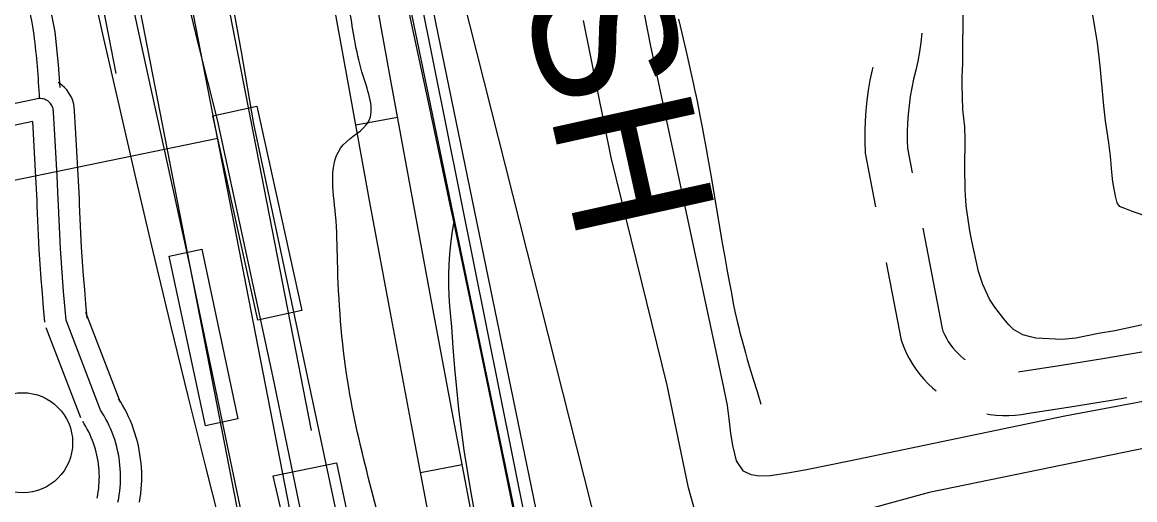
# Model space of a CAD drawing. Extents: x 3477039 to 3515015, y 546746 to 572297.
# Drawn here: x 3492444 to 3493230, y 568116 to 568454 of the extents above; entities that cross this region are included whole.
import ezdxf

# ---------------------------------------------------------------- set-up
doc = ezdxf.new("R2010")
doc.units = 0
for name, color, linetype in [('V-BLDG-OTLN', 7, 'Continuous'), ('V-DOMW-TANK', 7, 'Continuous'), ('V-RAIL-TRAK', 7, 'Continuous'), ('V-ROAD-CNTR', 7, 'Continuous'), ('V-SITE-OTLN', 7, 'Continuous'), ('V-SITE-VEGE', 7, 'Continuous'), ('V-TOPO-BNDY', 7, 'Continuous'), ('V-TOPO-GNAM-IDEN', 7, 'Continuous'), ('V-TOPO-SHOR', 7, 'Continuous'), ('V-UTIL-LINE', 7, 'Continuous')]:
    doc.layers.add(name, color=color, linetype=linetype)

msp = doc.modelspace()

# ---------------------------------------------------------------- linework, layer by layer
at = {"layer": 'V-BLDG-OTLN'}
for points in [[(3492609.77, 568394.23), (3492641.65, 568249.52), (3492610.68, 568242.69), (3492578.8, 568387.4)], [(3492570.94, 568292.96), (3492596.47, 568173.03), (3492573.51, 568168.14), (3492547.98, 568288.08)], [(3492621.46, 568132.57), (3492666.16, 568141.91), (3492675.73, 568096.07), (3492632.01, 568086.93)]]:
    msp.add_lwpolyline(points, close=True, dxfattribs=at)
at = {"layer": 'V-DOMW-TANK'}
msp.add_circle((3492444.26, 568156.05), 35.4, dxfattribs=at)
at = {"layer": 'V-RAIL-TRAK'}
for points in [[(3492526.64, 568964.91), (3492526.08, 568947.09), (3492525.72, 568929.27), (3492525.59, 568911.45), (3492525.68, 568893.62), (3492525.98, 568875.79), (3492526.51, 568857.98), (3492527.25, 568840.16), (3492528.21, 568822.36), (3492529.4, 568804.58), (3492530.79, 568786.81), (3492541.09, 568736.31), (3492551.19, 568685.77), (3492561.09, 568635.19), (3492570.79, 568584.58), (3492580.28, 568533.92), (3492589.58, 568483.23), (3492598.67, 568432.5), (3492607.56, 568381.73)], [(3492487.35, 568624.68), (3492530.92, 568424.51), (3492561.94, 568282.82), (3492621.1, 567999.04)], [(3492489.42, 568496.58), (3492500.88, 568445.21), (3492512.54, 568393.89), (3492524.39, 568342.61), (3492536.45, 568291.39), (3492548.71, 568240.2), (3492561.17, 568189.07), (3492573.83, 568137.99), (3492586.69, 568086.95)], [(3492715.47, 568469.62), (3492730.95, 568396.98), (3492746.3, 568324.33), (3492749, 568311.46), (3492761.53, 568251.65), (3492776.64, 568178.94), (3492791.63, 568106.2)], [(3492582.04, 568384.45), (3492575.12, 568411.58), (3492568.41, 568438.75), (3492561.91, 568465.98)], [(3492693.21, 567854.3), (3492621.19, 568203.29), (3492582.04, 568384.45)], [(3492607.56, 568381.73), (3492690.35, 567991.42), (3492724.9, 567842.89)], [(3492763.8, 568107.72), (3492761.15, 568122.08), (3492758.72, 568136.48), (3492756.5, 568150.91), (3492754.5, 568165.38), (3492752.72, 568179.87), (3492751.15, 568194.39), (3492749.8, 568208.93), (3492748.67, 568223.48), (3492747.75, 568238.06), (3492746.89, 568245.37), (3492746.24, 568252.71), (3492745.82, 568260.07), (3492745.61, 568267.44), (3492745.63, 568274.81), (3492745.86, 568282.17), (3492746.32, 568289.53), (3492746.99, 568296.87), (3492747.89, 568304.18), (3492749, 568311.46)]]:
    msp.add_lwpolyline(points, dxfattribs=at)
at = {"layer": 'V-ROAD-CNTR'}
for p, q in [((3492679.82, 568380.98), (3492709.33, 568386.37)), ((3492725.54, 568135.09), (3492755.02, 568140.69))]:
    msp.add_line(p, q, dxfattribs=at)
for points in [[(3492908.23, 567548.4), (3492471.07, 569658.03), (3492375.57, 570100.45), (3492323.45, 570359.93)], [(3492530.23, 569464), (3492679.29, 568729.53), (3492910.66, 567605.24)], [(3492388.59, 568974.08), (3492389.92, 568934.05), (3492394.64, 568888.87), (3492402.98, 568853.97), (3492411.41, 568817.83), (3492425.18, 568749.93), (3492436.35, 568681.43), (3492441.36, 568637.21), (3492445.96, 568593.28), (3492449.78, 568554.5), (3492453.56, 568516.45), (3492460.09, 568482.31), (3492466.99, 568446.83), (3492469.35, 568423.4), (3492470.55, 568407.33)], [(3492651.76, 567823.26), (3492473.24, 568741.31)], [(3492687.33, 567830.17), (3492514.09, 568721.09)], [(3492648.4, 568164.68), (3492539.26, 568725.98)], [(3492510.33, 568417.18), (3492453.53, 568709.31)], [(3492734.23, 568089.37), (3492719.16, 568168.71), (3492704.27, 568248.08), (3492689.58, 568327.49), (3492675.08, 568406.93), (3492660.83, 568486.05)], [(3492763.69, 568095), (3492748.64, 568174.27), (3492733.77, 568253.57), (3492719.09, 568332.91), (3492704.6, 568412.28), (3492690.23, 568492.04)], [(3492907.88, 568455.79), (3492910.23, 568445.79), (3492913.7, 568430.79), (3492917.13, 568415.77), (3492918.25, 568410.74), (3492919.3, 568405.86), (3492920.3, 568401.12), (3492921.25, 568396.53), (3492923.03, 568387.63), (3492924.64, 568379.27), (3492926.1, 568371.42), (3492927.43, 568364.06), (3492928.66, 568357.15), (3492930.9, 568344.18), (3492938.59, 568298.75), (3492940.56, 568287.4), (3492942.08, 568278.89), (3492943.24, 568272.52)], [(3493080.04, 568445.88), (3493080.04, 568445.85), (3493079.26, 568439.22), (3493078.26, 568432.62), (3493077.03, 568426.05), (3493075.59, 568419.65), (3493074.02, 568413.2), (3493072.76, 568407.07), (3493071.7, 568400.9), (3493070.86, 568394.71), (3493070.23, 568388.49), (3493069.81, 568382.25), (3493069.61, 568375.99), (3493069.63, 568369.74), (3493069.83, 568364.38), (3493073.13, 568347.11)], [(3493045.22, 568421.72), (3493044.75, 568419.78), (3493043.27, 568412.64), (3493042.04, 568405.46), (3493041.06, 568398.24), (3493040.33, 568390.99), (3493039.85, 568383.72), (3493039.61, 568376.44), (3493039.63, 568369.15), (3493039.93, 568360.99), (3493047.22, 568322.86)], [(3492481.04, 568389.69), (3492481.05, 568391.24), (3492480.85, 568393.48), (3492480.44, 568395.7), (3492479.83, 568397.87), (3492479.03, 568399.97), (3492478.03, 568401.99), (3492476.84, 568403.92), (3492475.49, 568405.72), (3492473.97, 568407.39), (3492472.31, 568408.9), (3492470.51, 568410.27), (3492469.41, 568410.95)], [(3492456.09, 568399.49), (3490330.28, 567954.34)], [(3492466.04, 568389.74), (3492466.05, 568390.6), (3492465.97, 568391.46), (3492465.82, 568392.31), (3492465.58, 568393.14), (3492465.27, 568393.95), (3492464.89, 568394.72), (3492464.44, 568395.45), (3492463.92, 568396.14), (3492463.34, 568396.78), (3492462.7, 568397.36), (3492462.01, 568397.88), (3492461.28, 568398.34), (3492460.51, 568398.72), (3492459.7, 568399.03), (3492458.87, 568399.27), (3492458.03, 568399.43), (3492457.17, 568399.51), (3492456.3, 568399.51), (3492456.09, 568399.49)], [(3492484.48, 568328.83), (3492483.65, 568345.51), (3492482.74, 568362.22), (3492481.76, 568378.91), (3492481.01, 568390.69)], [(3492451.56, 568383.22), (3491896.22, 568266.93)], [(3492454.51, 568327.35), (3492453.69, 568343.96), (3492451.56, 568383.22)], [(3492469.49, 568328.09), (3492468.67, 568344.73), (3492467.77, 568361.37), (3492466.79, 568378), (3492466.04, 568389.74)], [(3492460.12, 568241.33), (3492459.16, 568251.53), (3492458.27, 568261.79), (3492457.46, 568272.06), (3492456.74, 568282.34), (3492456.09, 568292.62), (3492455.53, 568302.9), (3492455.04, 568313.19), (3492454.64, 568323.47), (3492454.5, 568327.59)], [(3492475.05, 568242.74), (3492474.1, 568252.88), (3492473.22, 568263.03), (3492472.42, 568273.18), (3492471.7, 568283.34), (3492471.07, 568293.5), (3492470.51, 568303.67), (3492470.03, 568313.84), (3492469.63, 568324.01), (3492469.49, 568328.09)], [(3492489.99, 568244.15), (3492489.03, 568254.23), (3492488.17, 568264.26), (3492487.38, 568274.29), (3492486.67, 568284.34), (3492486.04, 568294.38), (3492485.49, 568304.43), (3492485.01, 568314.48), (3492484.62, 568324.56), (3492484.49, 568328.6)], [(3493080.64, 568307.82), (3493094.21, 568236.87), (3493094.89, 568235.07), (3493096, 568232.54), (3493097.26, 568230.09), (3493098.66, 568227.71), (3493100.2, 568225.41), (3493101.86, 568223.21), (3493103.65, 568221.11), (3493105.56, 568219.11), (3493107.58, 568217.23), (3493109.7, 568215.47), (3493110.49, 568214.89)], [(3493054.74, 568283.57), (3493065.23, 568228.73), (3493067.1, 568223.73), (3493068.91, 568219.63), (3493070.97, 568215.63), (3493073.24, 568211.75), (3493075.74, 568208.02), (3493078.45, 568204.43), (3493081.37, 568201.01), (3493084.47, 568197.76), (3493087.75, 568194.7), (3493089.97, 568192.86)], [(3492943.24, 568272.52), (3492945.04, 568262.96), (3492946.91, 568253.42), (3492947.83, 568248.97), (3492948.74, 568244.81), (3492949.64, 568240.92), (3492950.52, 568237.29), (3492951.37, 568233.89), (3492952.19, 568230.71), (3492953.78, 568224.76), (3492955.22, 568219.56), (3492956.52, 568215.03), (3492958.87, 568207.09), (3492960.67, 568201.15), (3492963.43, 568192.22), (3492966.21, 568183.28)], [(3492499.44, 568179.16), (3492475.05, 568242.74)], [(3492513.45, 568184.53), (3492489.06, 568248.11)], [(3492485.44, 568173.78), (3492461.05, 568237.37)], [(3493148.34, 568206.18), (3493149.37, 568206.36), (3493178.7, 568210.89), (3493207.79, 568215.6), (3493236.86, 568220.52), (3493247.03, 568222.31)], [(3492526.97, 568114.04), (3492527.46, 568117.08), (3492527.87, 568120.14), (3492528.18, 568123.22), (3492528.39, 568126.3), (3492528.51, 568129.38), (3492528.54, 568132.46), (3492528.47, 568135.55), (3492528.31, 568138.63), (3492528.06, 568141.71), (3492527.71, 568144.77), (3492527.27, 568147.83), (3492526.74, 568150.87), (3492526.11, 568153.89), (3492525.4, 568156.9), (3492524.59, 568159.87), (3492523.69, 568162.83), (3492522.7, 568165.75), (3492521.63, 568168.64), (3492520.46, 568171.5), (3492519.21, 568174.33), (3492517.88, 568177.11), (3492516.46, 568179.85), (3492514.96, 568182.55), (3492513.39, 568185.18), (3492512.1, 568187.2)], [(3493125.95, 568176.45), (3493127.98, 568176.1), (3493132.45, 568175.58), (3493136.93, 568175.32), (3493141.43, 568175.31), (3493145.92, 568175.57), (3493150.38, 568176.09), (3493154.24, 568176.76), (3493183.38, 568181.26), (3493212.69, 568186), (3493224.89, 568188.07)], [(3492511.7, 568114.08), (3492512.2, 568116.67), (3492512.62, 568119.26), (3492512.97, 568121.87), (3492513.23, 568124.49), (3492513.41, 568127.11), (3492513.51, 568129.74), (3492513.54, 568132.37), (3492513.48, 568135), (3492513.35, 568137.63), (3492513.13, 568140.25), (3492512.83, 568142.86), (3492512.46, 568145.47), (3492512, 568148.06), (3492511.47, 568150.63), (3492510.86, 568153.19), (3492510.17, 568155.73), (3492509.41, 568158.25), (3492508.56, 568160.74), (3492507.65, 568163.2), (3492506.66, 568165.64), (3492505.59, 568168.04), (3492504.45, 568170.42), (3492503.24, 568172.75), (3492501.96, 568175.05), (3492500.62, 568177.31), (3492499.44, 568179.16)], [(3492496.97, 568116.94), (3492497.43, 568119.29), (3492497.78, 568121.44), (3492498.06, 568123.6), (3492498.28, 568125.76), (3492498.43, 568127.93), (3492498.52, 568130.1), (3492498.54, 568132.28), (3492498.49, 568134.45), (3492498.38, 568136.62), (3492498.2, 568138.79), (3492497.95, 568140.95), (3492497.64, 568143.1), (3492497.27, 568145.24), (3492496.83, 568147.37), (3492496.32, 568149.49), (3492495.75, 568151.58), (3492495.12, 568153.66), (3492494.43, 568155.72), (3492493.67, 568157.76), (3492492.85, 568159.78), (3492491.97, 568161.76), (3492491.03, 568163.72), (3492490.03, 568165.65), (3492488.97, 568167.55), (3492487.85, 568169.44), (3492486.78, 568171.11)]]:
    msp.add_lwpolyline(points, dxfattribs=at)
for points in [[(3491579.6, 569254.35), (3491667.01, 569269.03), (3491718.32, 569278.02), (3491793.75, 569293.4), (3491920.6, 569320.95), (3492030.57, 569343.89), (3492125.13, 569362.51), (3492192.9, 569368.55), (3492235.88, 569366.95), (3492272.52, 569342.41), (3492292.57, 569312.29), (3492304.92, 569262.34), (3492318.61, 569198.06), (3492341.92, 569119.55), (3492352.38, 569056.84), (3492369.42, 569011.23), (3492379.82, 568886.34), (3492396.75, 568814.64), (3492421.49, 568679.38), (3492431.04, 568591.76), (3492438.7, 568514.3), (3492452.13, 568444.64), (3492456.09, 568399.49)], [(3493000.04, 566579.94), (3492996.11, 566622.05), (3492989.19, 566722.22), (3492984.25, 566844.91), (3492980.65, 566953.26), (3492975.9, 567048.15), (3492957.07, 567118.8), (3492914.04, 567185.01), (3492892.99, 567238.74), (3492889.41, 567288.82), (3492887.18, 567347.49), (3492875.49, 567416.24), (3492810.71, 567535.67), (3492779.34, 567672.11), (3492739.4, 567901.58), (3492708.5, 568055.83), (3492674.14, 568199.46), (3492666.89, 568284.5), (3492665.5, 568317.36), (3492670.97, 568366.84), (3492688.81, 568383.2), (3492685, 568415.72), (3492676.12, 568458.5), (3492655.46, 568583.93), (3492629.81, 568700.38), (3492601.52, 568815.73), (3492587.56, 568932.67), (3492578.26, 568956.66), (3492546.87, 569012.64), (3492486.9, 569024), (3492420.77, 569019.5), (3492376.84, 568985.7), (3492366.47, 568942.59), (3492322.34, 568913.66), (3492305.53, 568884.42), (3492308.1, 568835.27), (3492309.87, 568804.87), (3492301.91, 568745.04), (3492245.29, 568717.53), (3492209.87, 568701.65), (3492159.24, 568699.51)]]:
    msp.add_spline(points, degree=3, dxfattribs=at)
at = {"layer": 'V-SITE-OTLN'}
msp.add_lwpolyline([(3490066.48, 568622.94), (3490118.35, 568640.21), (3490267.31, 568666.81), (3490336.04, 568683.55), (3490336.97, 568700.03), (3490327.08, 568731.24), (3490279.72, 568726.2), (3490236.31, 568966.12), (3490537, 569035.54), (3491015.21, 569145.93), (3491164.78, 569180.46), (3492317.3, 569418.11), (3492351.12, 569428.67), (3492400.33, 569493.54), (3492521.44, 569524.18), (3492534.43, 569497.03), (3492542.69, 569453.29), (3492555.54, 569418.68), (3492735.04, 568551.82), (3492906.77, 567872.05), (3492938.36, 567735.96)], dxfattribs=at)
at = {"layer": 'V-SITE-VEGE'}
for points in [[(3493247.02, 568241.92), (3493216.35, 568235.22), (3493204.76, 568233.36), (3493188.73, 568230.15), (3493179.07, 568229.11), (3493160.59, 568230.06), (3493156.74, 568230.91), (3493151.23, 568232.32), (3493144.63, 568236.23), (3493141.34, 568239.56), (3493137.78, 568243.72), (3493131.49, 568252.04), (3493127.66, 568257.58), (3493123.04, 568268.09), (3493120.06, 568277.21), (3493114.96, 568299.87), (3493113.9, 568305.95), (3493111.25, 568323.62), (3493110.5, 568334.94), (3493110.32, 568350.94), (3493110.45, 568370.53), (3493110.23, 568379.63), (3493108.93, 568391.78), (3493108.49, 568409.16), (3493108.53, 568415.23), (3493108.86, 568424.33), (3493109.13, 568465.71)], [(3493199.6, 568464.03), (3493202.27, 568448.84), (3493203.86, 568438.9), (3493205.69, 568422.61), (3493208.27, 568394.45), (3493209.58, 568383.69), (3493211.96, 568368.22), (3493213, 568358.83), (3493214.04, 568347.52), (3493214.82, 568340.62), (3493216.69, 568330.4), (3493217.76, 568325.7), (3493219.4, 568323.48), (3493223.25, 568322.08), (3493227.93, 568320.12), (3493237.29, 568316.75)]]:
    msp.add_lwpolyline(points, dxfattribs=at)
at = {"layer": 'V-TOPO-BNDY'}
msp.add_line((3492345.59, 570356.89), (3493273.45, 565748.19), dxfattribs=at)
at = {"layer": 'V-TOPO-SHOR'}
for points in [[(3492953.85, 568136.07), (3492948.81, 568143.36), (3492947.73, 568148.12), (3492946.42, 568154.15), (3492944.86, 568162.74), (3492943.75, 568173.08), (3492942.53, 568182.37), (3492940.02, 568195.25), (3492935.35, 568217.31), (3492888.13, 568437.83), (3492862.84, 568566.91), (3492811.34, 568804.73), (3492771.56, 568985.21), (3492760.15, 569066.96), (3492760.55, 569078.23), (3492761.68, 569084.28), (3492763.5, 569089.52), (3492764.29, 569093.71), (3492764.13, 569101.03)], [(3492935.41, 568050.77), (3492915.1, 568124.21), (3492899.91, 568196.76), (3492860.25, 568357.83), (3492840.85, 568454.75)], [(3493363.65, 568209.05), (3493181.05, 568174.84), (3493028.65, 568143.14), (3492998.35, 568136.91), (3492985.23, 568134.51), (3492972.81, 568132.58), (3492965.02, 568132.41), (3492959.21, 568133.31), (3492953.85, 568136.07)], [(3493239.87, 568152.65), (3493085.03, 568120.93), (3493042.91, 568109.29), (3493028.88, 568104.56)]]:
    msp.add_lwpolyline(points, dxfattribs=at)
at = {"layer": 'V-UTIL-LINE'}
msp.add_lwpolyline([(3492582.32, 568371.4), (3492330.75, 568319.53), (3492327.72, 568326.1), (3492122.27, 568283.5), (3492123.54, 568275.25)], dxfattribs=at)

# ---------------------------------------------------------------- texts
at = {"layer": 'V-TOPO-GNAM-IDEN'}
msp.add_text('ST. JOHN THE BAPTIST PARISH', height=99.9998, rotation=282.49979, dxfattribs=at).set_placement((3492395.37, 570290.44))

doc.saveas('drawing.dxf')
